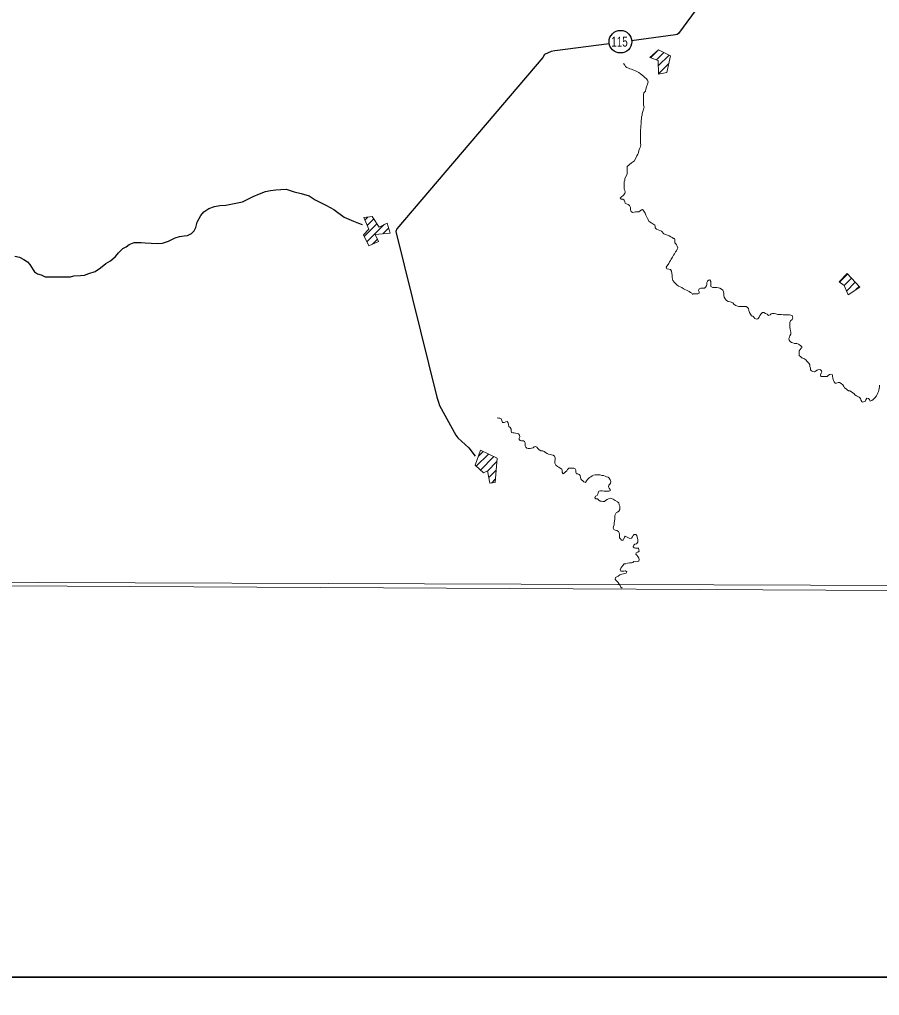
# Model space of a CAD drawing. Extents: x -1643653 to 4543381, y 1624270 to 13878484.
# Drawn here: x 608778 to 614885, y 8895895 to 8902830 of the extents above; entities that cross this region are included whole.
import ezdxf
from ezdxf.enums import TextEntityAlignment as Align

# ---------------------------------------------------------------- set-up
doc = ezdxf.new("R2010")
doc.units = 0
doc.header["$LTSCALE"] = 200
doc.layers.add('6', color=7, linetype='Continuous', lineweight=13)
doc.layers.add('60', color=7, linetype='Continuous', lineweight=13)

msp = doc.modelspace()

# ---------------------------------------------------------------- linework, layer by layer
at = {"layer": '6'}
for p, q in [((613258.9, 8902557.5), (613307.3, 8902605.9)), ((613301.4, 8902543.4), (613353.5, 8902595.5)), ((613314.5, 8902500), (613391.6, 8902577)), ((613315.6, 8902444.5), (613388.7, 8902517.5)), ((611230.3, 8901404.8), (611252.2, 8901426.7)), ((611248, 8901365.9), (611294.8, 8901412.8)), ((611226.5, 8901287.9), (611316.8, 8901378.2)), ((611245.1, 8901249.9), (611370.1, 8901374.9)), ((611358.8, 8901307.1), (611399.5, 8901347.8)), ((611285.4, 8901233.7), (611320.5, 8901268.7)), ((614602.7, 8900965), (614658.4, 8901020.7)), ((614634.6, 8900940.2), (614686, 8900991.7)), ((614651.2, 8900900.4), (614713.6, 8900962.7)), ((614718.1, 8900910.6), (614741.2, 8900933.8)), ((613558.2, 8900878.2), (613557.9, 8900877)), ((612022, 8899656), (612108.6, 8899742.6)), ((612037, 8899727.6), (612070.7, 8899761.3)), ((612051.1, 8899628.6), (612146.6, 8899724)), ((612101.1, 8899622), (612167.9, 8899688.8)), ((612110.5, 8899574.8), (612163.2, 8899627.5)), ((612129.1, 8899536.8), (612158.5, 8899566.2))]:
    msp.add_line(p, q, dxfattribs=at)
at = {"layer": '6', "lineweight": 35}
msp.add_lwpolyline([(574695.3, 8924769.6), (626625.7, 8924769.6), (626625.7, 8896026.7), (574695.3, 8896026.7)], close=True, dxfattribs=at)
at = {"layer": '6'}
for points in [[(618535.2, 8909853.3), (607574.3, 8909890.7), (607543.3, 8898835.3), (618504.2, 8898795.8)], [(613253.6, 8902559.2), (613316.1, 8902613.6), (613400.9, 8902572.5), (613374.3, 8902452.9), (613315.7, 8902442), (613313.8, 8902539.4)], [(611222.2, 8901422.7), (611283.2, 8901431), (611331.4, 8901355.2), (611388, 8901384.1), (611411, 8901311.7), (611304.4, 8901302.2), (611328.1, 8901252.8), (611258.8, 8901221.7), (611220.8, 8901299.8), (611260, 8901339.5)], [(614654.9, 8901024.3), (614599.9, 8900967.2), (614634.5, 8900940.5), (614662.7, 8900873), (614745.5, 8900929.3)], [(612052.6, 8899770.2), (612169.7, 8899712.7), (612156.6, 8899541.5), (612118.4, 8899535), (612101, 8899622.7), (612072.7, 8899608.2), (612013.7, 8899663.8)]]:
    msp.add_lwpolyline(points, close=True, dxfattribs=at)
at = {"layer": '6', "lineweight": 25}
for points in [[(614884.3, 8904031.6), (614289.5, 8903510.2), (613661, 8902994.8), (613641.6, 8902983.7), (613458.3, 8902730.3), (613448.1, 8902723.2), (613436.9, 8902720.2), (613124.7, 8902678.9)], [(612965.8, 8902657.9), (612578.6, 8902606.6), (612553.1, 8902601.6), (612506.2, 8902581.3), (612494.9, 8902560.9), (611458.3, 8901343.3), (611451.1, 8901322.9), (611742.2, 8900146.7), (611753.3, 8900110), (611761.3, 8900086.6), (611876.7, 8899876.5), (611889.9, 8899857.1), (611968.1, 8899786.6), (612014.2, 8899728.6)], [(610201.6, 8901509.7), (610244.4, 8901511.6), (610303.5, 8901523.7), (610360.6, 8901533.8), (610391.2, 8901548), (610438.2, 8901571.4), (610483.1, 8901590.6), (610526, 8901606.9), (610561.7, 8901616), (610597.3, 8901621), (610635, 8901621.9), (610672.7, 8901623.9), (610728.7, 8901605.5), (610777.6, 8901593.2), (610834.6, 8901576.8), (610877.3, 8901548.1), (610958.6, 8901509.3), (611010.5, 8901479.6), (611082.6, 8901426.5), (611149.8, 8901396.9), (611184.3, 8901383.6), (611211.9, 8901373.9)], [(609069.8, 8901001.3), (609118.7, 8901002.2), (609140.1, 8901002.2), (609163.6, 8901008.3), (609211.5, 8901012.2), (609240, 8901014.2), (609271.6, 8901025.4), (609315.5, 8901039.6), (609352.3, 8901066), (609392.1, 8901096.5), (609423.8, 8901115.8), (609460.6, 8901147.3), (609481, 8901171.7), (609511.7, 8901202.2), (609536.2, 8901215.4), (609556.7, 8901230.7), (609593.4, 8901244.9), (609641.3, 8901246.8), (609669.8, 8901242.7), (609712.6, 8901241.6), (609761.5, 8901239.5), (609794.1, 8901241.4), (609835.9, 8901254.6), (609883.9, 8901277.9), (609914.5, 8901287.1), (609947.1, 8901294.1), (609970.6, 8901296.1), (609999.1, 8901310.3), (610019.6, 8901328.6), (610029.9, 8901353.1), (610040.2, 8901389.7), (610053.5, 8901416.2), (610064.8, 8901436.6), (610086.3, 8901463), (610122.1, 8901486.4), (610161.8, 8901501.6), (610201.6, 8901509.7)], [(608745.3, 8901147.6), (608778.9, 8901141.4), (608808.4, 8901124), (608833.8, 8901107.7), (608851.1, 8901089.3), (608874.4, 8901051.6), (608884.5, 8901036.3), (608905.9, 8901024), (608932.3, 8901014.8), (608959.8, 8901002.5), (608982.2, 8901001.5), (609069.8, 8901001.3)]]:
    msp.add_lwpolyline(points, dxfattribs=at)
at = {"layer": '6'}
for points in [[(613067.8, 8902517.8), (613076.8, 8902504.5), (613080.8, 8902495.3), (613091, 8902488.1), (613102.1, 8902483.9), (613113.3, 8902479.8), (613124.5, 8902476.7), (613134.6, 8902471.5), (613147.8, 8902467.4), (613162, 8902460.2), (613175.2, 8902452.9), (613187.3, 8902444.7), (613197.4, 8902436.5), (613210.6, 8902425.2), (613218.7, 8902418.1), (613227.7, 8902409.8), (613238.9, 8902399.6), (613241.8, 8902388.4), (613236.6, 8902370.1), (613231.4, 8902351.8), (613226.2, 8902335.5), (613223.1, 8902321.3), (613212.8, 8902310.1), (613208.7, 8902296.9), (613208.6, 8902286.7), (613210.5, 8902272.5), (613210.5, 8902262.3), (613210.3, 8902245), (613210.2, 8902232.7), (613210.2, 8902220.5), (613213.1, 8902210.3), (613215.1, 8902208.5)], [(613214.9, 8902208.8), (613211.4, 8902200.8), (613205.1, 8902175.3), (613200.9, 8902162.1), (613199.8, 8902149.9), (613195.7, 8902138.7), (613195.6, 8902128.6), (613192.4, 8902108.2), (613192.3, 8902087.8), (613191.2, 8902074.6), (613191.1, 8902061.3), (613187.9, 8902046.1), (613187.8, 8902034.9), (613187.8, 8902023.7), (613188.9, 8902003.7), (613187.6, 8901993.1), (613187.5, 8901980.9), (613187.4, 8901965.6), (613188.3, 8901951.4), (613189.2, 8901939.2), (613185.5, 8901921), (613180.9, 8901911.7), (613176.7, 8901899.5), (613173.6, 8901882.2), (613169.4, 8901872.1), (613162.2, 8901861.9), (613144.8, 8901826.3), (613125.2, 8901810.6), (613093.6, 8901785.9), (613093.5, 8901775.8), (613092.4, 8901763.5), (613092.3, 8901753.4), (613092.2, 8901743.2), (613092.2, 8901730.9), (613083.9, 8901714.7), (613076.7, 8901698.5), (613075.6, 8901688.3), (613072.5, 8901676.1), (613072.4, 8901663.9), (613072.2, 8901647.6), (613072.2, 8901635.3), (613072.1, 8901625.2), (613077.1, 8901614.9), (613080.1, 8901604.7), (613077, 8901594.6), (613067.7, 8901581.4), (613051.4, 8901568.2), (613043.2, 8901562.2), (613050.2, 8901554), (613062.5, 8901553.9), (613071.6, 8901546.7), (613077.6, 8901534.5), (613078.5, 8901524.3), (613088.7, 8901520.2), (613100.8, 8901515), (613111, 8901508.8), (613117, 8901495.5), (613116.8, 8901478.2), (613120.8, 8901464.9), (613131, 8901459.8), (613143.2, 8901460.7), (613153.4, 8901463.7), (613164.6, 8901463.7), (613175.8, 8901464.6), (613186, 8901470.7), (613194.2, 8901476.7), (613203.3, 8901480.7)], [(613203.3, 8901480.7), (613207.5, 8901475.3), (613220.8, 8901455), (613227, 8901438.8), (613237.3, 8901416.4), (613250.6, 8901395.1), (613268, 8901382.9), (613288.8, 8901367.7)], [(613288.8, 8901367.7), (613291.1, 8901363.5), (613291.6, 8901350.4), (613301.8, 8901340.3), (613337.5, 8901327.3), (613352.9, 8901307), (613358, 8901304), (613372.2, 8901300), (613390.6, 8901292.9), (613402.8, 8901284.9)], [(613402.8, 8901284.9), (613412.2, 8901280.8), (613421.3, 8901273.6), (613429.4, 8901273), (613432.2, 8901268.8), (613432.3, 8901265)], [(613369.1, 8901070.7), (613389.4, 8901097.2), (613393.5, 8901107.3), (613400.7, 8901118.5), (613405.9, 8901127.6), (613415.1, 8901141.8), (613422.3, 8901156.1), (613428.5, 8901166.2), (613436.8, 8901178.4), (613442.9, 8901186.5), (613449.1, 8901197.7), (613452.2, 8901207.8), (613449.2, 8901219), (613444.2, 8901228.2), (613438.2, 8901236.4), (613431.1, 8901243.6), (613431.2, 8901254.8), (613432.3, 8901265), (613432.3, 8901265)], [(613557.9, 8900877), (613552.9, 8900886.2), (613543.8, 8900891.3), (613533.6, 8900897.5), (613524.5, 8900901.7), (613515.4, 8900906.8), (613503.2, 8900910.9), (613494.1, 8900917.1), (613480.9, 8900925.3), (613469.8, 8900930.5), (613458.6, 8900934.7), (613445.5, 8900945.9), (613428.3, 8900962.3), (613418.2, 8900974.6), (613415.3, 8900985.9), (613413.3, 8900999.1), (613412.4, 8901013.4), (613411.5, 8901025.6), (613408.5, 8901040.9), (613401.5, 8901054.2), (613390.3, 8901055.3), (613375.1, 8901058.4), (613369.1, 8901070.7), (613369.1, 8901072), (613369.1, 8901070.7)], [(614265.5, 8900726.8), (614255.3, 8900728.9), (614245.2, 8900731), (614233, 8900731.1), (614222.8, 8900731.2), (614212.6, 8900731.2), (614201.5, 8900732.3), (614187.2, 8900733.4), (614174, 8900733.5), (614162.8, 8900733.6), (614148.6, 8900737.8), (614136.4, 8900741.9), (614125.2, 8900742), (614115.1, 8900739), (614108.9, 8900730.9), (614097.7, 8900727.9), (614086.6, 8900736.1), (614076.4, 8900742.3), (614064.3, 8900747.5), (614054.1, 8900747.5), (614044.9, 8900739.4), (614034.6, 8900727.3), (614031.5, 8900715.1), (614021.2, 8900703.9), (614012.1, 8900699.9), (613999.9, 8900706.1), (613992.8, 8900714.3), (613985.8, 8900721.5), (613976.6, 8900725.6), (613968.6, 8900735.8), (613961.5, 8900748.1), (613957.6, 8900762.4), (613955.6, 8900776.7), (613948.6, 8900783.8), (613937.4, 8900790), (613924.2, 8900790.1), (613914, 8900790.2), (613899.8, 8900790.3), (613886.6, 8900790.3), (613876.4, 8900792.4), (613865.3, 8900797.6), (613853.1, 8900804.8), (613843, 8900816.1), (613824.8, 8900823.3), (613810.6, 8900827.5), (613799.4, 8900834.7), (613790.3, 8900844.9), (613783.3, 8900856.2), (613780.3, 8900869.4), (613780.4, 8900882.7), (613777.5, 8900894.9), (613772.5, 8900906.2), (613763.4, 8900914.4), (613751.2, 8900920.6), (613742.1, 8900924.7), (613728.9, 8900925.8), (613714.6, 8900925.9), (613701.4, 8900926), (613687.2, 8900932.2), (613687.3, 8900944.4), (613687.4, 8900957.6), (613687.5, 8900968.8), (613681.5, 8900980.1), (613671.3, 8900979.1), (613664.1, 8900971), (613660, 8900960.8), (613658.9, 8900948.6), (613657.8, 8900938.5), (613650.6, 8900929.3), (613641.4, 8900922.3), (613630.2, 8900921.3), (613617, 8900920.4), (613605.8, 8900917.4), (613600.6, 8900905.2), (613605.6, 8900896), (613604.5, 8900885.8), (613595.3, 8900881.8), (613584.1, 8900880.9), (613573, 8900880.9), (613562.8, 8900880), (613558.2, 8900878.2)], [(614333.4, 8900497.8), (614333.4, 8900503.9), (614326.3, 8900512.1), (614318.2, 8900518.3), (614309.1, 8900523.4), (614299, 8900528.6), (614282.7, 8900528.7), (614270.5, 8900531.8), (614261.4, 8900535.9), (614251.3, 8900543.1), (614244.2, 8900552.3), (614241.2, 8900563.6), (614245.4, 8900572.7), (614249.5, 8900581.8), (614254.7, 8900594), (614254.8, 8900605.2), (614252.8, 8900619.5), (614251.9, 8900630.7), (614247.9, 8900640.9), (614248, 8900652.1), (614249.1, 8900664.3), (614249.2, 8900676.6), (614253.3, 8900688.8), (614264.6, 8900698.9), (614270.7, 8900707), (614265.5, 8900726.8)], [(614664.7, 8900190.6), (614656.6, 8900197.8), (614648.6, 8900206), (614637.4, 8900213.2), (614631.4, 8900223.4), (614624.3, 8900233.6), (614613.2, 8900243.9), (614602.1, 8900251.1), (614590.9, 8900251.2), (614580.7, 8900247.2), (614570.5, 8900247.2), (614562.5, 8900255.4), (614559.5, 8900265.6), (614553.5, 8900281.9), (614551.6, 8900296.2), (614551.6, 8900306.4), (614539.4, 8900310.6), (614529.3, 8900308.6), (614521.1, 8900301.5), (614513.9, 8900292.4), (614502.7, 8900292.5), (614490.5, 8900293.6), (614480.3, 8900293.6), (614468.1, 8900293.7), (614466.2, 8900305.9), (614471.3, 8900316.1), (614475.5, 8900326.2), (614473.7, 8900333.3), (614468.3, 8900338.8), (614465.5, 8900344.2), (614462.8, 8900341.5), (614452.2, 8900342.7), (614442, 8900338.7), (614431.8, 8900332.6), (614422.6, 8900327.6), (614412.4, 8900328.7), (614402.3, 8900333.8), (614395.2, 8900342), (614394.3, 8900352.2), (614391.3, 8900363.4), (614389.4, 8900376.7), (614383.4, 8900388.9), (614372.3, 8900400.2), (614361.2, 8900411.5), (614347, 8900420.8), (614334.8, 8900426.9), (614325.7, 8900432.1), (614315.6, 8900442.3), (614315.7, 8900454.6), (614315.8, 8900464.7), (614315.8, 8900477), (614321, 8900486.1), (614329.2, 8900495.2), (614333.4, 8900497.8)], [(614885.7, 8900232.8), (614885.7, 8900230.9), (614884.6, 8900220.8), (614882.5, 8900208.6), (614880.4, 8900197.4), (614878.3, 8900187.2), (614874.1, 8900178.1), (614867.9, 8900165.9), (614862.8, 8900156.8), (614854.6, 8900144.6), (614847.4, 8900137.5), (614839.2, 8900130.4), (614831, 8900123.3), (614819.8, 8900119.3), (614814.8, 8900130.6), (614807.7, 8900137.8), (614794.5, 8900138.8), (614787.3, 8900127.7), (614783.2, 8900116.5), (614772, 8900112.5), (614762.4, 8900110.6), (614761.4, 8900112.2)], [(614761.4, 8900112.2), (614760.8, 8900116.7), (614753.8, 8900128.9), (614749.8, 8900138.1), (614740.7, 8900146.3), (614731.6, 8900151.5), (614721.4, 8900155.6), (614710.3, 8900162.8), (614704.2, 8900171), (614695.1, 8900178.2), (614686, 8900185.4), (614674.9, 8900190.5), (614664.7, 8900190.6)], [(612169.4, 8900000.7), (612179.1, 8899998.2), (612189.2, 8899998.2), (612198.4, 8899993), (612202.4, 8899980.8), (612208.4, 8899967.5), (612220.6, 8899966.4), (612230.8, 8899972.4), (612242, 8899974.4), (612249, 8899964.2), (612251, 8899951.9), (612254, 8899938.7), (612263.1, 8899930.5), (612269.1, 8899919.2), (612269, 8899907), (612270.9, 8899894.8), (612281.1, 8899892.7), (612291.3, 8899892.6), (612301.4, 8899891.5), (612311.6, 8899889.4), (612320.7, 8899885.3), (612328.8, 8899877.1), (612330.8, 8899865.9), (612326.6, 8899855.7), (612325.5, 8899845.5), (612333.6, 8899839.3), (612343.8, 8899836.2), (612356, 8899836.2), (612365.1, 8899832), (612369.1, 8899822.8), (612369.1, 8899812.6), (612369, 8899801.4), (612374, 8899791.2), (612381.1, 8899784), (612391.2, 8899782.9), (612403.4, 8899781.8), (612414.6, 8899784.8), (612424.8, 8899787.8), (612433, 8899793.9), (612443.2, 8899796.9), (612451.3, 8899790.7), (612458.4, 8899782.5), (612468.5, 8899773.3), (612480.6, 8899765.1), (612493.8, 8899765), (612504, 8899760.8), (612514.1, 8899752.6), (612526.2, 8899745.4), (612535.4, 8899741.3), (612545.5, 8899738.2), (612556.7, 8899738.1), (612567.9, 8899733.9), (612578, 8899726.7), (612581, 8899716.5), (612580.9, 8899704.3), (612579.8, 8899692.1), (612578.7, 8899678.8), (612585.7, 8899664.5), (612597.8, 8899654.3), (612609, 8899649.1), (612617.1, 8899642.9), (612628.2, 8899634.7), (612632.2, 8899625.5), (612632.2, 8899614.3), (612638.2, 8899603.1), (612648.4, 8899609.1), (612655.6, 8899616.2), (612663.8, 8899623.3), (612669.9, 8899633.4), (612679.2, 8899642.6), (612691.4, 8899642.5), (612702.5, 8899641.4), (612713.7, 8899641.3), (612724.9, 8899637.2), (612727.9, 8899626.9), (612727.8, 8899614.7), (612732.8, 8899602.5), (612743, 8899602.4), (612753.1, 8899597.2), (612759.1, 8899589.1), (612763.1, 8899576.8), (612764.1, 8899566.6), (612770.1, 8899558.4), (612779.2, 8899553.3), (612786.3, 8899545.1), (612797.5, 8899540.9), (612804.7, 8899552.1), (612810.8, 8899561.2), (612819, 8899568.3), (612826.2, 8899575.4), (612836.4, 8899580.4), (612844.6, 8899587.5), (612854.8, 8899592.5), (612866, 8899595.5), (612877.2, 8899595.4), (612890.4, 8899595.3), (612900.6, 8899594.3), (612912.8, 8899590.1), (612925, 8899590), (612936.1, 8899584.9), (612946.3, 8899581.8)], [(612946.3, 8899581.8), (612957.4, 8899578.6), (612966.5, 8899570.4), (612972.6, 8899558.2), (612976.5, 8899546.9), (612975.5, 8899535.7), (612969.3, 8899527.6), (612962.1, 8899520.5), (612961, 8899510.3), (612966, 8899499.1), (612973.1, 8899490.9), (612971.8, 8899480.8), (612962.8, 8899477.7), (612950.6, 8899477.8), (612939.5, 8899477.9), (612929.3, 8899477.9), (612915.1, 8899480.1), (612903.9, 8899481.2), (612891.6, 8899478.2), (612888.5, 8899467), (612884.4, 8899456.8), (612880.2, 8899447.7), (612869, 8899443.7), (612863.8, 8899431.5), (612871.9, 8899424.3), (612883.1, 8899424.2), (612891.2, 8899414), (612901.3, 8899408.8), (612911.5, 8899406.7), (612921.7, 8899404.6), (612931.8, 8899404.6), (612940, 8899412.7), (612952.3, 8899419.7), (612961.5, 8899424.8), (612971.7, 8899429.8), (612981.8, 8899425.7), (612993, 8899422.5), (613007.2, 8899412.2), (613024.4, 8899403), (613033.5, 8899394.8), (613035.4, 8899382.5), (613040.4, 8899371.3), (613041.4, 8899358), (613040.3, 8899347.8), (613033.1, 8899337.7), (613024.9, 8899330.6), (613014.7, 8899324.6), (613009.5, 8899315.4), (613006.4, 8899305.3), (613005.3, 8899295.1), (613005.2, 8899280.8), (613004.1, 8899268.6), (613001, 8899252.3), (613000.9, 8899240.1), (612995.7, 8899227.9), (612994.6, 8899216.7), (612999.6, 8899207.5), (613007.7, 8899201.3), (613018.9, 8899199.2), (613031.1, 8899192), (613036.1, 8899182.8), (613038, 8899170.6), (613038, 8899158.4), (613038.9, 8899148.2), (613045, 8899140), (613053, 8899130.8), (613064.2, 8899130.7), (613069.4, 8899139.8), (613073.5, 8899151), (613079.7, 8899159.1), (613088.8, 8899155), (613098.9, 8899148.8), (613112.1, 8899141.6), (613124.3, 8899145.6), (613130.5, 8899154.7), (613136.7, 8899163.8), (613142.8, 8899172), (613155, 8899170.9), (613161.1, 8899162.7), (613165.1, 8899151.4), (613168, 8899136.1), (613167.9, 8899125.9), (613167.9, 8899115.8), (613160.7, 8899104.6), (613148.5, 8899102.7), (613140.3, 8899095.6), (613136.1, 8899083.4), (613142.2, 8899075.2), (613152.3, 8899074.1), (613162.5, 8899074), (613172.7, 8899072.9), (613176.7, 8899061.7), (613177.6, 8899051.5), (613169.4, 8899045.5), (613158.2, 8899040.4), (613154.1, 8899031.3), (613161.1, 8899024.1), (613170.2, 8899014.9), (613175.2, 8899003.7), (613179.2, 8898992.4), (613177.1, 8898981.2)], [(613177.1, 8898981.2), (613164.9, 8898978.2), (613152.7, 8898976.3), (613141.5, 8898978.4), (613133.3, 8898971.3), (613123.1, 8898969.3), (613108.9, 8898968.4), (613095.6, 8898967.5), (613083.4, 8898963.5), (613073.2, 8898962.5), (613063, 8898951.4), (613055.8, 8898942.3), (613047.6, 8898932.1), (613043.5, 8898921), (613049.5, 8898910.7), (613059.7, 8898910.7), (613069.8, 8898910.6), (613081, 8898911.6), (613090.1, 8898906.4), (613086, 8898897.2), (613076.8, 8898893.2), (613066.6, 8898891.3), (613054.4, 8898889.3), (613040.1, 8898883.3), (613029.9, 8898875.2), (613020.7, 8898871.2), (613009.5, 8898865.2), (613008.4, 8898851.9), (613020.5, 8898839.6), (613029.6, 8898829.4), (613035.6, 8898818.1), (613042.7, 8898807.9), (613048.7, 8898797.7), (613056.8, 8898789.4), (613057.8, 8898788.4)], [(574695.3, 8898953.2), (596544.3, 8898870.4), (626625.7, 8898710.8)]]:
    msp.add_lwpolyline(points, dxfattribs=at)
at = {"layer": '6', "lineweight": 25}
msp.add_circle((613045.3, 8902672.4), 80.3, dxfattribs=at)
at = {"layer": '60', "lineweight": 25}
msp.add_spline([(814781, 9009175.5), (814787.2, 9009173.4), (814796.9, 9009173.4), (814799.4, 9009172.4), (814805.1, 9009174.5), (814805.6, 9009176.5), (814811.7, 9009179.5), (814811.7, 9009179.5), (814801.5, 9009181), (814790.7, 9009181.5), (814784.1, 9009183.1), (814777.4, 9009185.1), (814778.4, 9009175.5)], degree=3, dxfattribs=at)

# ---------------------------------------------------------------- texts
at = {"layer": '6', "width": 0.75}
msp.add_text('115', height=70, dxfattribs=at).set_placement((613038.9, 8902637.7), align=Align.CENTER)

doc.saveas('drawing.dxf')
